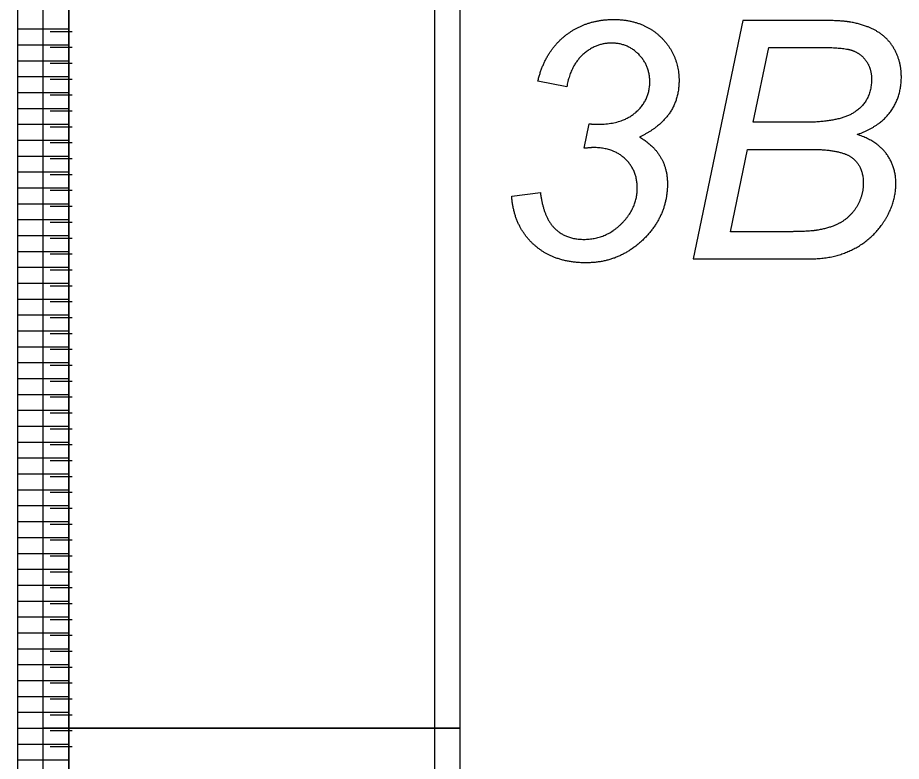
# Model space of a CAD drawing. Extents: x 12522 to 13018, y 1124 to 1902.
# Drawn here: x 12563.34 to 12578.9, y 1647.61 to 1660.71 of the extents above; entities that cross this region are included whole.
import ezdxf

# ---------------------------------------------------------------- set-up
doc = ezdxf.new("R2010")
doc.units = 0
doc.layers.add('SC_Scratch1', color=7, linetype='Continuous')

msp = doc.modelspace()

# ---------------------------------------------------------------- linework, layer by layer
at = {"layer": 'SC_Scratch1'}
for p, q in [((12563.336, 1648.191), (12563.336, 1668.351)), ((12563.336, 1648.191), (12563.336, 1668.351)), ((12564.236, 1648.191), (12564.236, 1668.351)), ((12564.236, 1668.351), (12564.236, 1648.191)), ((12564.236, 1648.191), (12564.236, 1668.351)), ((12563.336, 1660.511), (12564.236, 1660.511)), ((12563.336, 1660.511), (12564.236, 1660.511)), ((12564.293, 1660.461), (12563.909, 1660.461)), ((12563.336, 1660.231), (12564.236, 1660.231)), ((12563.336, 1660.231), (12564.236, 1660.231)), ((12564.293, 1660.181), (12563.909, 1660.181)), ((12563.336, 1659.951), (12564.236, 1659.951)), ((12563.336, 1659.951), (12564.236, 1659.951)), ((12564.293, 1659.901), (12563.909, 1659.901)), ((12563.336, 1659.671), (12564.236, 1659.671)), ((12563.336, 1659.671), (12564.236, 1659.671)), ((12564.293, 1659.621), (12563.909, 1659.621)), ((12573.007, 1659.488), (12572.498, 1659.591)), ((12573.007, 1659.488), (12572.498, 1659.591)), ((12563.336, 1659.391), (12564.236, 1659.391)), ((12563.336, 1659.391), (12564.236, 1659.391)), ((12564.293, 1659.341), (12563.909, 1659.341)), ((12563.336, 1659.111), (12564.236, 1659.111)), ((12563.336, 1659.111), (12564.236, 1659.111)), ((12564.293, 1659.061), (12563.909, 1659.061)), ((12563.336, 1658.831), (12564.236, 1658.831)), ((12563.336, 1658.831), (12564.236, 1658.831)), ((12564.293, 1658.781), (12563.909, 1658.781)), ((12573.312, 1658.407), (12573.401, 1658.841)), ((12573.312, 1658.407), (12573.401, 1658.841)), ((12563.336, 1658.551), (12564.236, 1658.551)), ((12563.336, 1658.551), (12564.236, 1658.551)), ((12564.293, 1658.501), (12563.909, 1658.501)), ((12563.336, 1658.271), (12564.236, 1658.271)), ((12563.336, 1658.271), (12564.236, 1658.271)), ((12564.293, 1658.221), (12563.909, 1658.221)), ((12563.336, 1657.991), (12564.236, 1657.991)), ((12563.336, 1657.991), (12564.236, 1657.991)), ((12564.293, 1657.941), (12563.909, 1657.941)), ((12563.336, 1657.711), (12564.236, 1657.711)), ((12563.336, 1657.711), (12564.236, 1657.711)), ((12564.293, 1657.661), (12563.909, 1657.661)), ((12572.037, 1657.562), (12572.543, 1657.626)), ((12572.037, 1657.562), (12572.543, 1657.626)), ((12563.336, 1657.431), (12564.236, 1657.431)), ((12563.336, 1657.431), (12564.236, 1657.431)), ((12564.293, 1657.381), (12563.909, 1657.381)), ((12563.336, 1657.151), (12564.236, 1657.151)), ((12563.336, 1657.151), (12564.236, 1657.151)), ((12564.293, 1657.101), (12563.909, 1657.101)), ((12563.336, 1656.871), (12564.236, 1656.871)), ((12563.336, 1656.871), (12564.236, 1656.871)), ((12564.293, 1656.821), (12563.909, 1656.821)), ((12563.336, 1656.591), (12564.236, 1656.591)), ((12563.336, 1656.591), (12564.236, 1656.591)), ((12564.293, 1656.541), (12563.909, 1656.541)), ((12563.336, 1656.311), (12564.236, 1656.311)), ((12563.336, 1656.311), (12564.236, 1656.311)), ((12564.293, 1656.261), (12563.909, 1656.261)), ((12563.336, 1656.031), (12564.236, 1656.031)), ((12563.336, 1656.031), (12564.236, 1656.031)), ((12564.293, 1655.981), (12563.909, 1655.981)), ((12563.336, 1655.751), (12564.236, 1655.751)), ((12563.336, 1655.751), (12564.236, 1655.751)), ((12564.293, 1655.701), (12563.909, 1655.701)), ((12563.336, 1655.471), (12564.236, 1655.471)), ((12563.336, 1655.471), (12564.236, 1655.471)), ((12564.293, 1655.421), (12563.909, 1655.421)), ((12563.336, 1655.191), (12564.236, 1655.191)), ((12563.336, 1655.191), (12564.236, 1655.191)), ((12564.293, 1655.141), (12563.909, 1655.141)), ((12563.336, 1654.911), (12564.236, 1654.911)), ((12563.336, 1654.911), (12564.236, 1654.911)), ((12564.293, 1654.861), (12563.909, 1654.861)), ((12563.336, 1654.631), (12564.236, 1654.631)), ((12563.336, 1654.631), (12564.236, 1654.631)), ((12564.293, 1654.581), (12563.909, 1654.581)), ((12563.336, 1654.351), (12564.236, 1654.351)), ((12563.336, 1654.351), (12564.236, 1654.351)), ((12564.293, 1654.301), (12563.909, 1654.301)), ((12563.336, 1654.071), (12564.236, 1654.071)), ((12563.336, 1654.071), (12564.236, 1654.071)), ((12564.293, 1654.021), (12563.909, 1654.021)), ((12563.336, 1653.791), (12564.236, 1653.791)), ((12563.336, 1653.791), (12564.236, 1653.791)), ((12564.293, 1653.741), (12563.909, 1653.741)), ((12563.336, 1653.511), (12564.236, 1653.511)), ((12563.336, 1653.511), (12564.236, 1653.511)), ((12564.293, 1653.461), (12563.909, 1653.461)), ((12563.336, 1653.231), (12564.236, 1653.231)), ((12563.336, 1653.231), (12564.236, 1653.231)), ((12564.293, 1653.181), (12563.909, 1653.181)), ((12563.336, 1652.951), (12564.236, 1652.951)), ((12563.336, 1652.951), (12564.236, 1652.951)), ((12564.293, 1652.901), (12563.909, 1652.901)), ((12563.336, 1652.671), (12564.236, 1652.671)), ((12563.336, 1652.671), (12564.236, 1652.671)), ((12564.293, 1652.621), (12563.909, 1652.621)), ((12563.336, 1652.391), (12564.236, 1652.391)), ((12563.336, 1652.391), (12564.236, 1652.391)), ((12564.293, 1652.341), (12563.909, 1652.341)), ((12563.336, 1652.111), (12564.236, 1652.111)), ((12563.336, 1652.111), (12564.236, 1652.111)), ((12564.293, 1652.061), (12563.909, 1652.061)), ((12563.336, 1651.831), (12564.236, 1651.831)), ((12563.336, 1651.831), (12564.236, 1651.831)), ((12564.293, 1651.781), (12563.909, 1651.781)), ((12563.336, 1651.551), (12564.236, 1651.551)), ((12563.336, 1651.551), (12564.236, 1651.551)), ((12564.293, 1651.501), (12563.909, 1651.501)), ((12563.336, 1651.271), (12564.236, 1651.271)), ((12563.336, 1651.271), (12564.236, 1651.271)), ((12564.293, 1651.221), (12563.909, 1651.221)), ((12563.336, 1650.991), (12564.236, 1650.991)), ((12563.336, 1650.991), (12564.236, 1650.991)), ((12564.293, 1650.941), (12563.909, 1650.941)), ((12563.336, 1650.711), (12564.236, 1650.711)), ((12563.336, 1650.711), (12564.236, 1650.711)), ((12564.293, 1650.661), (12563.909, 1650.661)), ((12563.336, 1650.431), (12564.236, 1650.431)), ((12563.336, 1650.431), (12564.236, 1650.431)), ((12564.293, 1650.381), (12563.909, 1650.381)), ((12563.336, 1650.151), (12564.236, 1650.151)), ((12563.336, 1650.151), (12564.236, 1650.151)), ((12564.293, 1650.101), (12563.909, 1650.101)), ((12563.336, 1649.871), (12564.236, 1649.871)), ((12563.336, 1649.871), (12564.236, 1649.871)), ((12564.293, 1649.821), (12563.909, 1649.821)), ((12563.336, 1649.591), (12564.236, 1649.591)), ((12563.336, 1649.591), (12564.236, 1649.591)), ((12564.293, 1649.541), (12563.909, 1649.541)), ((12563.336, 1649.311), (12564.236, 1649.311)), ((12563.336, 1649.311), (12564.236, 1649.311)), ((12564.293, 1649.261), (12563.909, 1649.261)), ((12563.336, 1649.031), (12564.236, 1649.031)), ((12563.336, 1649.031), (12564.236, 1649.031)), ((12564.293, 1648.981), (12563.909, 1648.981)), ((12563.336, 1648.751), (12564.236, 1648.751)), ((12563.336, 1648.751), (12564.236, 1648.751)), ((12564.293, 1648.701), (12563.909, 1648.701)), ((12563.336, 1648.471), (12564.236, 1648.471)), ((12563.336, 1648.471), (12564.236, 1648.471)), ((12564.293, 1648.421), (12563.909, 1648.421)), ((12563.336, 1648.191), (12564.236, 1648.191)), ((12563.336, 1628.031), (12563.336, 1648.191)), ((12563.336, 1648.191), (12564.236, 1648.191)), ((12563.336, 1648.191), (12564.236, 1648.191)), ((12563.336, 1628.031), (12563.336, 1648.191)), ((12563.336, 1648.191), (12564.236, 1648.191)), ((12564.236, 1628.031), (12564.236, 1648.191)), ((12564.236, 1648.191), (12564.236, 1628.031)), ((12564.236, 1628.031), (12564.236, 1648.191)), ((12564.293, 1648.141), (12563.909, 1648.141)), ((12563.336, 1647.911), (12564.236, 1647.911)), ((12563.336, 1647.911), (12564.236, 1647.911)), ((12564.293, 1647.861), (12563.909, 1647.861)), ((12563.336, 1647.631), (12564.236, 1647.631)), ((12563.336, 1647.631), (12564.236, 1647.631))]:
    msp.add_line(p, q, dxfattribs=at)
for points in [[(12563.786, 1668.351), (12571.126, 1668.351), (12571.126, 1648.191), (12563.786, 1648.191)], [(12564.236, 1668.351), (12570.676, 1668.351), (12570.676, 1648.191), (12564.236, 1648.191)], [(12564.236, 1668.351), (12570.676, 1668.351), (12570.676, 1648.191), (12564.236, 1648.191)], [(12563.786, 1648.191), (12571.126, 1648.191), (12571.126, 1628.031), (12563.786, 1628.031)], [(12564.236, 1648.191), (12570.676, 1648.191), (12570.676, 1628.031), (12564.236, 1628.031)], [(12564.236, 1648.191), (12570.676, 1648.191), (12570.676, 1628.031), (12564.236, 1628.031)]]:
    msp.add_lwpolyline(points, close=True, dxfattribs=at)
for points in [[(12577.45, 1660.661), (12576.109, 1660.661), (12575.232, 1656.461), (12577.313, 1656.461)], [(12577.45, 1660.661), (12576.109, 1660.661), (12575.232, 1656.461), (12577.313, 1656.461)], [(12577.188, 1658.865), (12576.293, 1658.865), (12576.568, 1660.184), (12577.507, 1660.184)], [(12577.188, 1658.865), (12576.293, 1658.865), (12576.568, 1660.184), (12577.507, 1660.184)], [(12576.883, 1656.938), (12575.891, 1656.938), (12576.193, 1658.388), (12577.31, 1658.388)], [(12576.883, 1656.938), (12575.891, 1656.938), (12576.193, 1658.388), (12577.31, 1658.388)]]:
    msp.add_lwpolyline(points, dxfattribs=at)
for points in [[(12572.982, 1660.393), (12573.341, 1660.677), (12573.831, 1660.677)], [(12572.982, 1660.393), (12573.341, 1660.677), (12573.831, 1660.677)], [(12573.831, 1660.677), (12574.346, 1660.677), (12574.666, 1660.365)], [(12573.831, 1660.677), (12574.346, 1660.677), (12574.666, 1660.365)], [(12577.994, 1660.632), (12577.816, 1660.661), (12577.45, 1660.661)], [(12577.994, 1660.632), (12577.816, 1660.661), (12577.45, 1660.661)], [(12578.483, 1660.461), (12578.283, 1660.583), (12577.994, 1660.632)], [(12578.483, 1660.461), (12578.283, 1660.583), (12577.994, 1660.632)], [(12578.791, 1660.129), (12578.682, 1660.34), (12578.483, 1660.461)], [(12578.791, 1660.129), (12578.682, 1660.34), (12578.483, 1660.461)], [(12572.498, 1659.591), (12572.624, 1660.11), (12572.982, 1660.393)], [(12572.498, 1659.591), (12572.624, 1660.11), (12572.982, 1660.393)], [(12574.666, 1660.365), (12574.985, 1660.052), (12574.985, 1659.597)], [(12574.666, 1660.365), (12574.985, 1660.052), (12574.985, 1659.597)], [(12573.793, 1660.261), (12573.515, 1660.261), (12573.293, 1660.059)], [(12573.793, 1660.261), (12573.515, 1660.261), (12573.293, 1660.059)], [(12574.274, 1660.063), (12574.077, 1660.261), (12573.793, 1660.261)], [(12574.274, 1660.063), (12574.077, 1660.261), (12573.793, 1660.261)], [(12577.507, 1660.184), (12577.909, 1660.184), (12578.055, 1660.125)], [(12577.507, 1660.184), (12577.909, 1660.184), (12578.055, 1660.125)], [(12573.293, 1660.059), (12573.07, 1659.857), (12573.007, 1659.488)], [(12573.293, 1660.059), (12573.07, 1659.857), (12573.007, 1659.488)], [(12574.47, 1659.577), (12574.47, 1659.866), (12574.274, 1660.063)], [(12574.47, 1659.577), (12574.47, 1659.866), (12574.274, 1660.063)], [(12578.055, 1660.125), (12578.201, 1660.066), (12578.288, 1659.937)], [(12578.055, 1660.125), (12578.201, 1660.066), (12578.288, 1659.937)], [(12578.901, 1659.663), (12578.901, 1659.918), (12578.791, 1660.129)], [(12578.901, 1659.663), (12578.901, 1659.918), (12578.791, 1660.129)], [(12578.288, 1659.937), (12578.376, 1659.807), (12578.376, 1659.629)], [(12578.288, 1659.937), (12578.376, 1659.807), (12578.376, 1659.629)], [(12574.229, 1659.046), (12574.47, 1659.262), (12574.47, 1659.577)], [(12574.229, 1659.046), (12574.47, 1659.262), (12574.47, 1659.577)], [(12574.985, 1659.597), (12574.985, 1659.265), (12574.811, 1659.017)], [(12574.985, 1659.597), (12574.985, 1659.265), (12574.811, 1659.017)], [(12578.376, 1659.629), (12578.376, 1659.256), (12578.102, 1659.06)], [(12578.376, 1659.629), (12578.376, 1659.256), (12578.102, 1659.06)], [(12578.709, 1659.052), (12578.901, 1659.316), (12578.901, 1659.663)], [(12578.709, 1659.052), (12578.901, 1659.316), (12578.901, 1659.663)], [(12578.102, 1659.06), (12577.829, 1658.865), (12577.188, 1658.865)], [(12578.102, 1659.06), (12577.829, 1658.865), (12577.188, 1658.865)], [(12573.544, 1658.83), (12573.988, 1658.83), (12574.229, 1659.046)], [(12573.544, 1658.83), (12573.988, 1658.83), (12574.229, 1659.046)], [(12574.811, 1659.017), (12574.637, 1658.77), (12574.291, 1658.606)], [(12574.811, 1659.017), (12574.637, 1658.77), (12574.291, 1658.606)], [(12578.123, 1658.651), (12578.517, 1658.788), (12578.709, 1659.052)], [(12578.123, 1658.651), (12578.517, 1658.788), (12578.709, 1659.052)], [(12573.401, 1658.841), (12573.476, 1658.83), (12573.544, 1658.83)], [(12573.401, 1658.841), (12573.476, 1658.83), (12573.544, 1658.83)], [(12574.291, 1658.606), (12574.537, 1658.46), (12574.659, 1658.254)], [(12574.291, 1658.606), (12574.537, 1658.46), (12574.659, 1658.254)], [(12578.635, 1658.314), (12578.465, 1658.539), (12578.123, 1658.651)], [(12578.635, 1658.314), (12578.465, 1658.539), (12578.123, 1658.651)], [(12573.478, 1658.42), (12573.438, 1658.42), (12573.312, 1658.407)], [(12573.478, 1658.42), (12573.438, 1658.42), (12573.312, 1658.407)], [(12574.04, 1658.218), (12573.831, 1658.42), (12573.478, 1658.42)], [(12574.04, 1658.218), (12573.831, 1658.42), (12573.478, 1658.42)], [(12577.31, 1658.388), (12577.853, 1658.388), (12578.042, 1658.235)], [(12577.31, 1658.388), (12577.853, 1658.388), (12578.042, 1658.235)], [(12578.804, 1657.789), (12578.804, 1658.09), (12578.635, 1658.314)], [(12578.804, 1657.789), (12578.804, 1658.09), (12578.635, 1658.314)], [(12574.249, 1657.707), (12574.249, 1658.017), (12574.04, 1658.218)], [(12574.249, 1657.707), (12574.249, 1658.017), (12574.04, 1658.218)], [(12574.659, 1658.254), (12574.781, 1658.048), (12574.781, 1657.782)], [(12574.659, 1658.254), (12574.781, 1658.048), (12574.781, 1657.782)], [(12578.042, 1658.235), (12578.231, 1658.082), (12578.231, 1657.787)], [(12578.042, 1658.235), (12578.231, 1658.082), (12578.231, 1657.787)], [(12573.971, 1657.078), (12574.249, 1657.353), (12574.249, 1657.707)], [(12573.971, 1657.078), (12574.249, 1657.353), (12574.249, 1657.707)], [(12574.781, 1657.782), (12574.781, 1657.218), (12574.358, 1656.804)], [(12574.781, 1657.782), (12574.781, 1657.218), (12574.358, 1656.804)], [(12578.231, 1657.787), (12578.231, 1657.59), (12578.133, 1657.41)], [(12578.231, 1657.787), (12578.231, 1657.59), (12578.133, 1657.41)], [(12578.601, 1657.125), (12578.804, 1657.443), (12578.804, 1657.789)], [(12578.601, 1657.125), (12578.804, 1657.443), (12578.804, 1657.789)], [(12572.428, 1656.71), (12572.077, 1657.029), (12572.037, 1657.562)], [(12572.428, 1656.71), (12572.077, 1657.029), (12572.037, 1657.562)], [(12572.543, 1657.626), (12572.6, 1657.185), (12572.796, 1656.994)], [(12572.543, 1657.626), (12572.6, 1657.185), (12572.796, 1656.994)], [(12578.133, 1657.41), (12578.035, 1657.23), (12577.863, 1657.119)], [(12578.133, 1657.41), (12578.035, 1657.23), (12577.863, 1657.119)], [(12573.309, 1656.803), (12573.692, 1656.803), (12573.971, 1657.078)], [(12573.309, 1656.803), (12573.692, 1656.803), (12573.971, 1657.078)], [(12577.863, 1657.119), (12577.691, 1657.009), (12577.415, 1656.964)], [(12577.863, 1657.119), (12577.691, 1657.009), (12577.415, 1656.964)], [(12578.062, 1656.634), (12578.397, 1656.807), (12578.601, 1657.125)], [(12578.062, 1656.634), (12578.397, 1656.807), (12578.601, 1657.125)], [(12572.796, 1656.994), (12572.992, 1656.803), (12573.309, 1656.803)], [(12572.796, 1656.994), (12572.992, 1656.803), (12573.309, 1656.803)], [(12577.415, 1656.964), (12577.278, 1656.938), (12576.883, 1656.938)], [(12577.415, 1656.964), (12577.278, 1656.938), (12576.883, 1656.938)], [(12574.358, 1656.804), (12573.936, 1656.39), (12573.349, 1656.39)], [(12574.358, 1656.804), (12573.936, 1656.39), (12573.349, 1656.39)], [(12573.349, 1656.39), (12572.779, 1656.39), (12572.428, 1656.71)], [(12573.349, 1656.39), (12572.779, 1656.39), (12572.428, 1656.71)], [(12577.313, 1656.461), (12577.726, 1656.461), (12578.062, 1656.634)], [(12577.313, 1656.461), (12577.726, 1656.461), (12578.062, 1656.634)]]:
    msp.add_open_spline(points, degree=2, dxfattribs=at)

doc.saveas('drawing.dxf')
